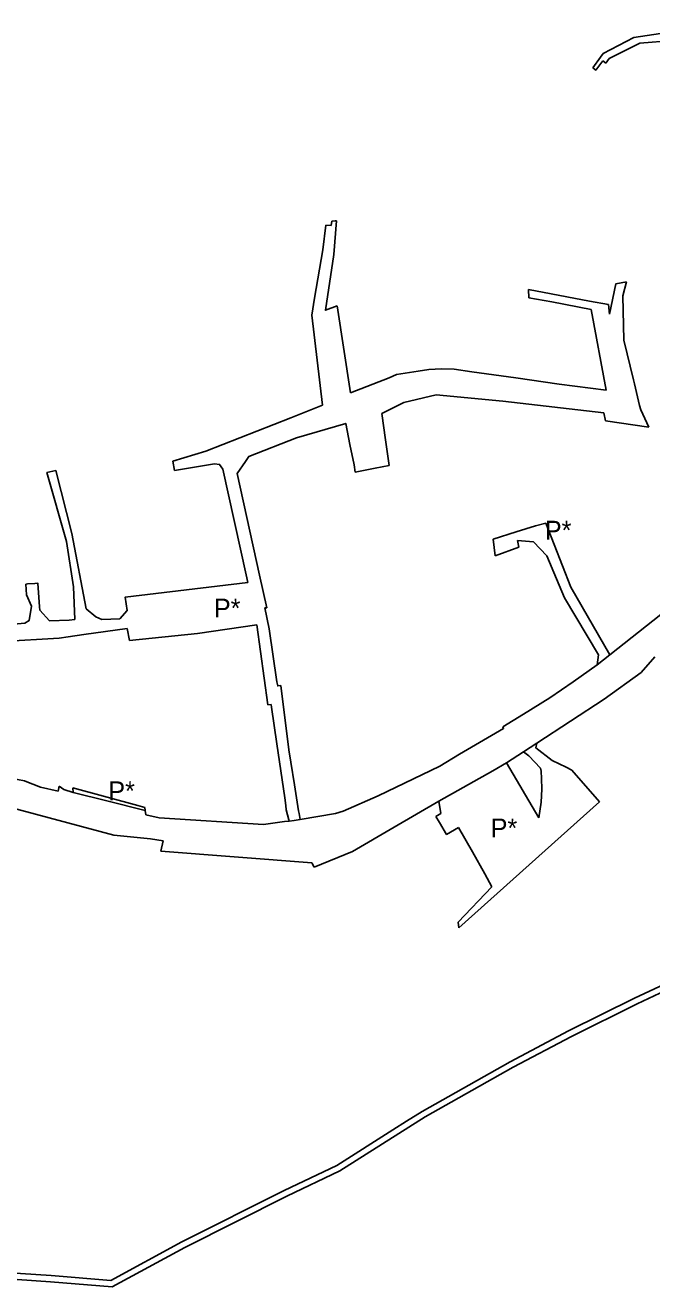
# Model space of a CAD drawing. Extents: x -477304 to -465641, y -1159113 to -1149285.
# Drawn here: x -473517 to -473217, y -1154228 to -1153624 of the extents above; entities that cross this region are included whole.
import ezdxf

# ---------------------------------------------------------------- set-up
doc = ezdxf.new("R2010")
doc.units = 0
for name, color, linetype in [('14', 7, 'Continuous'), ('34', 7, 'Continuous'), ('35', 7, 'Continuous')]:
    doc.layers.add(name, color=color, linetype=linetype)

msp = doc.modelspace()

# ---------------------------------------------------------------- linework, layer by layer
at = {"layer": '14'}
for points in [[(-473205.92, -1154080.59), (-473225.01, -1154089.62), (-473256.6, -1154105.25), (-473284.64, -1154120.04), (-473326.79, -1154143.83), (-473334.22, -1154148.54), (-473334.22, -1154148.54), (-473340.76, -1154152.69), (-473340.76, -1154152.69), (-473367.56, -1154169.71), (-473392.86, -1154181.68), (-473441.75, -1154206.3), (-473475.77, -1154224.72), (-473504.4, -1154222.42), (-473531.55, -1154220.59), (-473543.44, -1154198.45), (-473547.51, -1154188.62), (-473559.89, -1154147.93), (-473566.16, -1154127.75)], [(-473565.34, -1154140.51), (-473562.82, -1154148.62), (-473562.76, -1154148.81), (-473560.32, -1154156.84), (-473550.34, -1154189.63), (-473546.34, -1154199.29), (-473546.15, -1154199.74), (-473533.41, -1154223.47), (-473529.88, -1154223.71), (-473504.62, -1154225.41), (-473475.12, -1154227.78), (-473440.36, -1154208.96), (-473391.54, -1154184.38), (-473366.11, -1154172.34), (-473325.25, -1154146.4), (-473283.2, -1154122.67), (-473255.23, -1154107.92), (-473223.7, -1154092.32), (-473204.71, -1154083.34)]]:
    msp.add_lwpolyline(points, dxfattribs=at)
at = {"layer": '34'}
for p, q in [((-473165.99, -1153620.61), (-473225.37, -1153629.58)), ((-473225.37, -1153629.58), (-473240.01, -1153637.13)), ((-473241.35, -1153638.91), (-473245.05, -1153644.04)), ((-473240.01, -1153637.13), (-473241.35, -1153638.91)), ((-473240.16, -1153640.66), (-473238.73, -1153641.76)), ((-473238.73, -1153641.76), (-473237.11, -1153639.64)), ((-473370.05, -1153717.55), (-473370.27, -1153719.5)), ((-473368.38, -1153717.4), (-473370.05, -1153717.55)), ((-473367.79, -1153717.35), (-473368.38, -1153717.4)), ((-473370.27, -1153719.5), (-473372.87, -1153719.4)), ((-473246.5, -1153755.77), (-473275.84, -1153750.27)), ((-473275.84, -1153750.27), (-473275.64, -1153754.24)), ((-473275.64, -1153754.24), (-473264.63, -1153756.17)), ((-473361.05, -1153799.71), (-473367.48, -1153757.98)), ((-473264.63, -1153756.17), (-473245.81, -1153759.74)), ((-473245.81, -1153759.74), (-473238.56, -1153798.46)), ((-473225.52, -1153793.53), (-473230.06, -1153774.46)), ((-473328.63, -1153789.29), (-473339.06, -1153790.93)), ((-473323.57, -1153788.52), (-473328.63, -1153789.29)), ((-473303, -1153789.58), (-473311.33, -1153788.34)), ((-473281.9, -1153792.51), (-473303, -1153789.58)), ((-473342.5, -1153792.45), (-473361.05, -1153799.71)), ((-473339.06, -1153790.93), (-473342.5, -1153792.45)), ((-473261.1, -1153795.57), (-473281.9, -1153792.51)), ((-473238.56, -1153798.46), (-473261.1, -1153795.57)), ((-473225.08, -1153795.41), (-473225.52, -1153793.53)), ((-473222.61, -1153805.8), (-473225.08, -1153795.41)), ((-473335.45, -1153804.3), (-473320, -1153800.62)), ((-473320, -1153800.62), (-473288.05, -1153803.68)), ((-473374.46, -1153805.65), (-473389.63, -1153811.63)), ((-473346.08, -1153809.55), (-473335.45, -1153804.3)), ((-473221.95, -1153807.89), (-473222.61, -1153805.8)), ((-473218.18, -1153816.11), (-473221.95, -1153807.89)), ((-473389.63, -1153811.63), (-473430.37, -1153827.7)), ((-473238.9, -1153813.1), (-473218.18, -1153816.11)), ((-473430.37, -1153827.7), (-473446.1, -1153832.41)), ((-473446.1, -1153832.41), (-473445.26, -1153836.84)), ((-473359.33, -1153834.24), (-473358.87, -1153837.7)), ((-473358.87, -1153837.7), (-473349.19, -1153835.82)), ((-473349.19, -1153835.82), (-473342.53, -1153834.53)), ((-473267.47, -1153862.15), (-473272.37, -1153863.38)), ((-473255.58, -1153892.75), (-473267.47, -1153862.15)), ((-473281.76, -1153866.31), (-473292.76, -1153869.74)), ((-473272.37, -1153863.38), (-473281.76, -1153866.31)), ((-473292.76, -1153869.74), (-473291.69, -1153877.74)), ((-473266.97, -1153877.74), (-473262.32, -1153888.76)), ((-473411.04, -1153886.8), (-473410.21, -1153890.6)), ((-473401.17, -1153902.58), (-473404.59, -1153886.95)), ((-473515.73, -1153891.21), (-473516.43, -1153891.26)), ((-473516.43, -1153891.26), (-473516.23, -1153896.45)), ((-473512.26, -1153890.95), (-473515.73, -1153891.21)), ((-473236.77, -1153925.2), (-473255.58, -1153892.75)), ((-473516.23, -1153896.45), (-473513.87, -1153901.82)), ((-473402.12, -1153902.72), (-473401.17, -1153902.58)), ((-473400.05, -1153912.76), (-473402.12, -1153902.72)), ((-473434.37, -1153914.94), (-473405.9, -1153910.85)), ((-473405.9, -1153910.85), (-473400.66, -1153949.07)), ((-473527.78, -1153918.71), (-473500.58, -1153917.12)), ((-473500.58, -1153917.12), (-473496.3, -1153916.53)), ((-473496.3, -1153916.53), (-473488.8, -1153915.48)), ((-473488.8, -1153915.48), (-473467.93, -1153912.58)), ((-473467.93, -1153912.58), (-473466.89, -1153918.36)), ((-473466.89, -1153918.36), (-473434.37, -1153914.94)), ((-473396.25, -1153938.12), (-473400.05, -1153912.76)), ((-473242.93, -1153929.9), (-473236.77, -1153925.2)), ((-473390.52, -1153970.7), (-473394.36, -1153939.84)), ((-473400.66, -1153949.07), (-473398.96, -1153949.01)), ((-473398.96, -1153949.01), (-473398.79, -1153950.24)), ((-473398.79, -1153950.24), (-473396.35, -1153967.83)), ((-473396.35, -1153967.83), (-473392.55, -1153993.63)), ((-473389.59, -1153976.54), (-473390.52, -1153970.7)), ((-473271.73, -1153967.4), (-473278.17, -1153971.62)), ((-473278.17, -1153971.62), (-473275.67, -1153973.52)), ((-473286.34, -1153976.82), (-473292.83, -1153980.66)), ((-473270.85, -1154003.23), (-473286.34, -1153976.82)), ((-473275.67, -1153973.52), (-473270.11, -1153979.51)), ((-473257.78, -1153979.01), (-473264.39, -1153975.71)), ((-473292.83, -1153980.66), (-473318.66, -1153995.19)), ((-473462.89, -1153997.29), (-473493.99, -1153988.93)), ((-473493.99, -1153988.93), (-473493.86, -1153991.06)), ((-473269.34, -1153989.52), (-473269.73, -1153995.66)), ((-473269.57, -1153984.31), (-473269.34, -1153989.52)), ((-473493.86, -1153991.06), (-473477.69, -1153995.13)), ((-473477.69, -1153995.13), (-473459.29, -1153999.66)), ((-473392.55, -1153993.63), (-473391.99, -1153997.33)), ((-473318.66, -1153995.19), (-473317.77, -1154001.09)), ((-473309.17, -1154055.96), (-473241.76, -1153995.59)), ((-473269.73, -1153995.66), (-473270.85, -1154003.23)), ((-473459.47, -1153998.21), (-473462.89, -1153997.29)), ((-473459.29, -1153999.66), (-473459.47, -1153998.21)), ((-473391.99, -1153997.33), (-473391.79, -1153999.34)), ((-473391.79, -1153999.34), (-473390.58, -1154004.13)), ((-473317.77, -1154001.09), (-473320.16, -1154002.5)), ((-473390.58, -1154004.13), (-473390.41, -1154004.8)), ((-473309.36, -1154007.83), (-473302.63, -1154019.44)), ((-473316.77, -1154008.24), (-473316.66, -1154008.43)), ((-473302.63, -1154019.44), (-473296.78, -1154030.09)), ((-473296.78, -1154030.09), (-473293.37, -1154036.3)), ((-473293.37, -1154036.3), (-473309.4, -1154053.2)), ((-473309.4, -1154053.2), (-473309.17, -1154055.96))]:
    msp.add_line(p, q, dxfattribs=at)
for points in [[(-473237.11, -1153639.64), (-473222.53, -1153632.18), (-473206.66, -1153630.9)], [(-473245.05, -1153644.04), (-473243.6, -1153645.15), (-473240.16, -1153640.66)], [(-473367.48, -1153757.98), (-473373.05, -1153760.17), (-473369, -1153733.53), (-473367.79, -1153717.35)], [(-473372.87, -1153719.4), (-473374.25, -1153731.18), (-473378.35, -1153754.44)], [(-473228.94, -1153746.48), (-473233.91, -1153747.44), (-473236.95, -1153762.03)], [(-473230.06, -1153774.46), (-473230.59, -1153753.2), (-473228.94, -1153746.48)], [(-473378.35, -1153754.44), (-473379.53, -1153762.44), (-473374.46, -1153805.65)], [(-473236.95, -1153762.03), (-473237.54, -1153757.45), (-473246.5, -1153755.77)], [(-473311.33, -1153788.34), (-473317.53, -1153788.14), (-473323.57, -1153788.52)], [(-473288.05, -1153803.68), (-473239.78, -1153809.33), (-473238.9, -1153813.1)], [(-473411.32, -1153832.53), (-473409.75, -1153830.22), (-473386.95, -1153821.22), (-473363.32, -1153814.36), (-473361.3, -1153824.4), (-473359.33, -1153834.24)], [(-473342.53, -1153834.53), (-473344.29, -1153822.15), (-473346.08, -1153809.55)], [(-473404.59, -1153886.95), (-473415.25, -1153838.28), (-473411.32, -1153832.53)], [(-473494.49, -1153867.02), (-473502.1, -1153836.91), (-473506.4, -1153837.85), (-473497.03, -1153870.86)], [(-473445.26, -1153836.84), (-473426.15, -1153833.63), (-473423.71, -1153834.01), (-473422.1, -1153836.23), (-473411.04, -1153886.8)], [(-473480.11, -1153908.17), (-473482.94, -1153906.99), (-473487.59, -1153903.1), (-473494.49, -1153867.02)], [(-473497.03, -1153870.86), (-473493.73, -1153892.65), (-473493.02, -1153908.17)], [(-473291.69, -1153877.74), (-473280.47, -1153873.58), (-473280.99, -1153870.35)], [(-473280.99, -1153870.35), (-473273.38, -1153871.06), (-473266.97, -1153877.74)], [(-473509.85, -1153903.72), (-473509.96, -1153902.17), (-473510.77, -1153890.84), (-473512.26, -1153890.95)], [(-473410.21, -1153890.6), (-473468.87, -1153897.51), (-473468.02, -1153903.86)], [(-473262.32, -1153888.76), (-473258.59, -1153897.85), (-473242.32, -1153925.23), (-473242.93, -1153929.9)], [(-473513.87, -1153901.82), (-473514.96, -1153908.72), (-473516.99, -1153909.93), (-473532.88, -1153911.39)], [(-473493.02, -1153908.17), (-473495.79, -1153908.64), (-473505.16, -1153908.95), (-473509.85, -1153903.72)], [(-473468.02, -1153903.86), (-473471.5, -1153907.93), (-473480.11, -1153908.17)], [(-473394.36, -1153939.84), (-473395.91, -1153940.06), (-473396.25, -1153938.12)], [(-473264.39, -1153975.71), (-473272.26, -1153969.71), (-473271.73, -1153967.4)], [(-473385.16, -1154004.05), (-473385.66, -1154001.15), (-473385.88, -1153999.88), (-473387.87, -1153987.36), (-473389.59, -1153976.54)], [(-473270.11, -1153979.51), (-473269.72, -1153980.92), (-473269.57, -1153984.31)], [(-473241.76, -1153995.59), (-473254.99, -1153980.41), (-473257.78, -1153979.01)], [(-473390.41, -1154004.8), (-473388.01, -1154004.46), (-473385.16, -1154004.05)], [(-473320.16, -1154002.5), (-473318.43, -1154005.44), (-473316.77, -1154008.24)], [(-473316.66, -1154008.43), (-473315.03, -1154011.17), (-473309.36, -1154007.83)]]:
    msp.add_lwpolyline(points, dxfattribs=at)
at = {"layer": '35'}
for p, q in [((-473212.4, -1153905.82), (-473236.77, -1153925.2)), ((-473236.77, -1153925.2), (-473242.93, -1153929.9)), ((-473221.76, -1153933.65), (-473215.34, -1153926.15)), ((-473239.56, -1153946.32), (-473221.76, -1153933.65)), ((-473271.73, -1153967.4), (-473239.56, -1153946.32)), ((-473278.13, -1153953.65), (-473288.1, -1153959.63)), ((-473286.34, -1153976.82), (-473278.17, -1153971.62)), ((-473278.17, -1153971.62), (-473271.73, -1153967.4)), ((-473308.79, -1153972.75), (-473318.2, -1153978.4)), ((-473292.83, -1153980.66), (-473286.34, -1153976.82)), ((-473318.2, -1153978.4), (-473347.71, -1153992.74)), ((-473509.43, -1153988.47), (-473516.8, -1153985.64)), ((-473500.99, -1153990.42), (-473509.43, -1153988.47)), ((-473500.6, -1153988.13), (-473500.99, -1153990.42)), ((-473498.39, -1153989.67), (-473500.6, -1153988.13)), ((-473493.86, -1153991.06), (-473498.39, -1153989.67)), ((-473477.69, -1153995.13), (-473493.86, -1153991.06)), ((-473459.29, -1153999.66), (-473477.69, -1153995.13)), ((-473347.71, -1153992.74), (-473364.47, -1153999.98)), ((-473527.35, -1153997.29), (-473474.3, -1154011.45)), ((-473459.03, -1154001.71), (-473459.29, -1153999.66)), ((-473452.61, -1154003.19), (-473459.03, -1154001.71)), ((-473364.47, -1153999.98), (-473368.26, -1154001.14)), ((-473390.41, -1154004.8), (-473392.62, -1154005.01)), ((-473360.1, -1154019.39), (-473340.18, -1154007.76)), ((-473474.3, -1154011.45), (-473456.81, -1154013.23)), ((-473456.81, -1154013.23), (-473450.8, -1154014.23)), ((-473450.8, -1154014.23), (-473451.82, -1154019.16)), ((-473451.82, -1154019.16), (-473379.52, -1154024.69)), ((-473378.45, -1154026.85), (-473360.1, -1154019.39)), ((-473379.52, -1154024.69), (-473378.45, -1154026.85))]:
    msp.add_line(p, q, dxfattribs=at)
for points in [[(-473242.93, -1153929.9), (-473254.4, -1153938.15), (-473265.61, -1153945.73), (-473278.13, -1153953.65)], [(-473288.1, -1153959.63), (-473287.7, -1153960.37), (-473308.79, -1153972.75)], [(-473516.8, -1153985.64), (-473517.16, -1153985.5), (-473534.09, -1153982.26), (-473537.9, -1153981.69)], [(-473340.18, -1154007.76), (-473318.66, -1153995.19), (-473292.83, -1153980.66)], [(-473368.26, -1154001.14), (-473385.16, -1154004.05), (-473388.01, -1154004.46), (-473390.41, -1154004.8)], [(-473392.62, -1154005.01), (-473402.63, -1154006.4), (-473452.61, -1154003.19)]]:
    msp.add_lwpolyline(points, dxfattribs=at)

# ---------------------------------------------------------------- texts
at = {"layer": '34'}
for p in [(-473267.95, -1153869.98), (-473426.45, -1153907.27), (-473477, -1153994.79), (-473293.87, -1154012.56)]:
    msp.add_text('P*', height=9, dxfattribs=at).set_placement(p)

doc.saveas('drawing.dxf')
